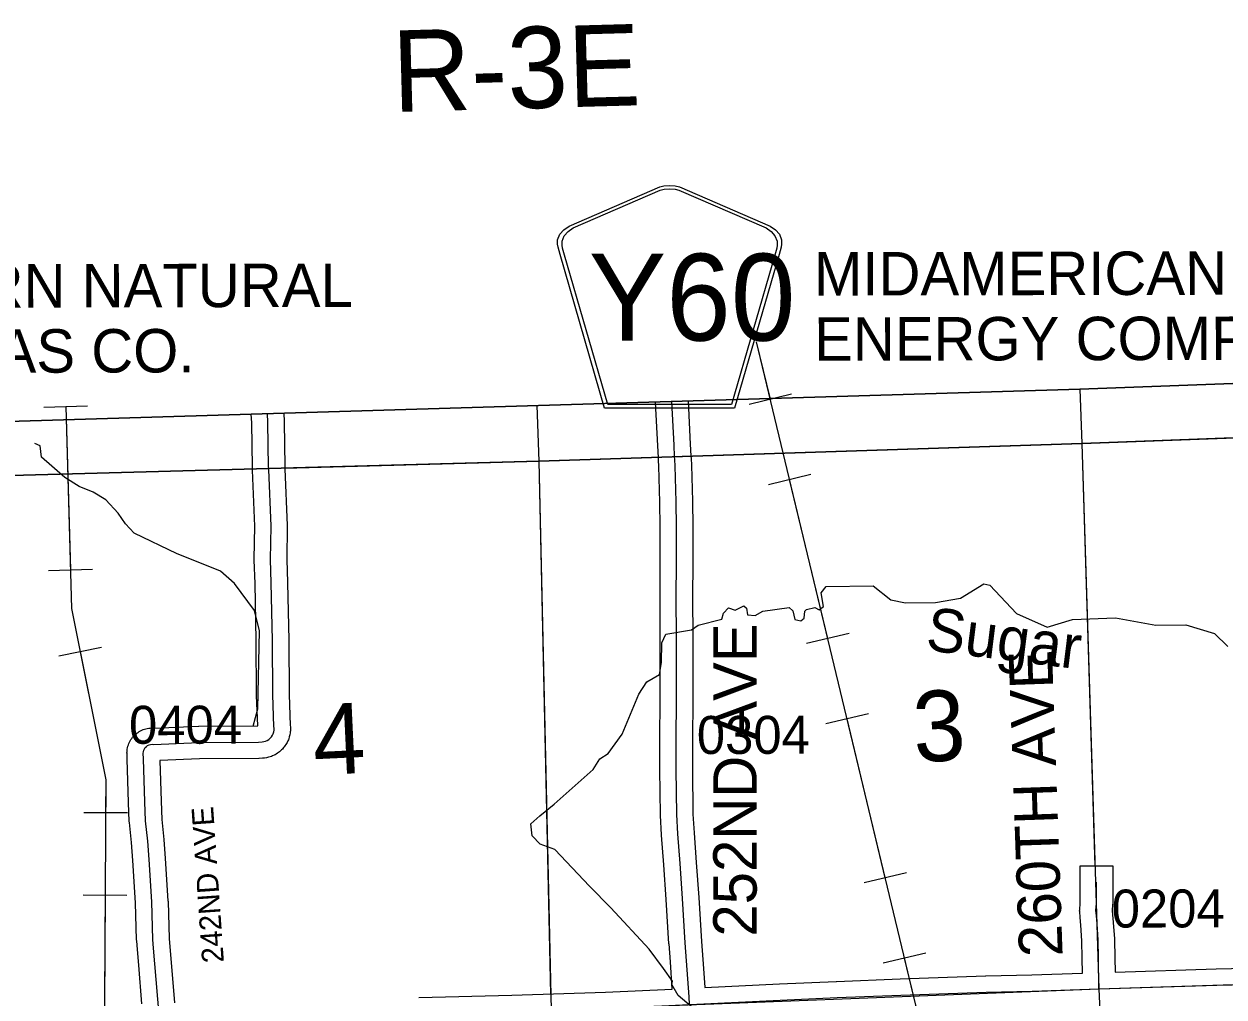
# Model space of a CAD drawing. Extents: x 128.7 to 185.5, y -21.4 to 12.6.
# Drawn here: x 147.811 to 150.021, y 3.79 to 5.582 of the extents above; entities that cross this region are included whole.
import ezdxf

# ---------------------------------------------------------------- set-up
doc = ezdxf.new("R2010")
doc.units = 0
for name, color, linetype in [('tdCoClipBndry', 7, 'Continuous'), ('tdCoCoBndry', 7, 'Continuous'), ('tdCoCoBndryPart', 7, 'Continuous'), ('tdCoHydroRiver', 7, 'Continuous'), ('tdCoHydroTxtLg', 7, 'Continuous'), ('tdCoPipe', 7, 'Continuous'), ('tdCoPipeTxt', 7, 'Continuous'), ('tdCoSecRdNmbr', 7, 'Continuous'), ('tdCoSecRdTxt', 7, 'Continuous'), ('tdCoSecRteBand', 7, 'Continuous'), ('tdCoSecRteCL', 7, 'Continuous'), ('tdCoSectLine', 7, 'Continuous'), ('tdCoSectLinePart', 7, 'Continuous'), ('tdCoSectNmbr', 7, 'Continuous'), ('tdCoShieldCoRteHrd', 7, 'Continuous'), ('tdCoSurfConc', 7, 'Continuous'), ('tdCoSurfGravel', 7, 'Continuous'), ('tdCoTwpBndryShd', 7, 'Continuous'), ('tdCoTwpRngTxt', 7, 'Continuous')]:
    doc.layers.add(name, color=color, linetype=linetype)

msp = doc.modelspace()

# ---------------------------------------------------------------- linework, layer by layer
at = {"layer": 'tdCoClipBndry'}
msp.add_lwpolyline([(134.0612, -7.7025), (133.8962, -2.6807), (133.6887, 4.3446), (133.6938, 4.3792), (133.7053, 4.4028), (133.7226, 4.4226), (133.7445, 4.4372), (133.7868, 4.4475), (134.771, 4.4649), (135.7559, 4.4935), (136.7866, 4.5129), (139.7725, 4.5879), (146.7594, 4.806), (147.7608, 4.8492), (149.7557, 4.9088), (150.75, 4.946), (153.7332, 5.0633)], dxfattribs=at)
at = {"layer": 'tdCoCoBndry'}
for p, q in [((149.7594, 4.8089), (150.7542, 4.8461)), ((150.7542, 4.8461), (149.7594, 4.8089)), ((148.7592, 4.7767), (149.7594, 4.8089)), ((149.7594, 4.8089), (148.7592, 4.7767)), ((147.7642, 4.7493), (148.7592, 4.7767)), ((148.7592, 4.7767), (147.7642, 4.7493))]:
    msp.add_line(p, q, dxfattribs=at)
for points in [[(153.7332, 5.0633), (150.75, 4.946), (149.7557, 4.9088), (147.7608, 4.8492), (146.7594, 4.806), (139.7725, 4.5879), (136.7866, 4.5129)], [(136.7888, 4.4129), (137.7724, 4.4375), (137.7858, 4.438), (138.7769, 4.4617), (139.7753, 4.488), (140.7687, 4.5163), (141.7663, 4.5476), (142.7677, 4.58), (143.7742, 4.6139), (144.7719, 4.6433), (145.7753, 4.6779), (146.7631, 4.7061), (147.7638, 4.7493), (148.7588, 4.7767), (149.759, 4.8089), (150.7538, 4.8461), (150.7626, 4.8466), (151.7683, 4.8866), (152.7453, 4.9271), (153.73, 4.9634)], [(136.7891, 4.4129), (137.7728, 4.4375), (137.7862, 4.438), (138.7773, 4.4617), (139.7757, 4.488), (140.769, 4.5163), (141.7667, 4.5476), (142.7681, 4.58), (143.7746, 4.6139), (144.7722, 4.6433), (145.7757, 4.6779), (146.7635, 4.7061), (147.7642, 4.7493), (148.7592, 4.7767), (149.7594, 4.8089), (150.7542, 4.8461), (150.7629, 4.8466), (151.7687, 4.8866), (152.7457, 4.9271), (153.7304, 4.9634)], [(136.7891, 4.4129), (137.7728, 4.4375), (137.7862, 4.438), (138.7773, 4.4617), (139.7757, 4.488), (140.769, 4.5163), (141.7667, 4.5476), (142.7681, 4.58), (143.7746, 4.6139), (144.7722, 4.6433), (145.7757, 4.6779), (146.7635, 4.7061), (147.7642, 4.7493), (148.7592, 4.7767), (149.7594, 4.8089), (150.7542, 4.8461), (150.7629, 4.8466), (151.7687, 4.8866), (152.7457, 4.9271), (153.7304, 4.9634)]]:
    msp.add_lwpolyline(points, dxfattribs=at)
at = {"layer": 'tdCoCoBndryPart'}
for points in [[(149.0389, 4.7857), (149.759, 4.8089), (150.2358, 4.8268)], [(148.2912, 4.7638), (148.7588, 4.7767), (148.9789, 4.7838)], [(147.3935, 4.7333), (147.7638, 4.7493), (148.2312, 4.7622)]]:
    msp.add_lwpolyline(points, dxfattribs=at)
at = {"layer": 'tdCoHydroRiver'}
for points in [[(148.233, 4.2885), (148.2414, 4.3203), (148.2444, 4.4641), (148.2352, 4.5017), (148.1988, 4.551), (148.1728, 4.5738), (148.144, 4.5854), (148.0928, 4.6058), (148.0141, 4.6441), (147.9977, 4.6609), (147.9844, 4.681), (147.9615, 4.7055), (147.9386, 4.7193), (147.9126, 4.7298), (147.8864, 4.7467), (147.8434, 4.7839), (147.841, 4.8045), (147.8312, 4.8091)], [(149.0514, 3.7623), (149.0156, 3.7926), (149.0039, 3.8127), (149.0053, 3.8191), (148.9887, 3.8422), (148.9622, 3.8776), (148.8917, 3.9542), (148.8525, 3.9939), (148.7886, 4.0612), (148.7614, 4.0713), (148.7467, 4.0866), (148.7444, 4.1086), (148.7612, 4.1234), (148.7873, 4.1448), (148.8593, 4.2088), (148.8713, 4.2282), (148.8868, 4.2382), (148.9124, 4.2738), (148.943, 4.3474), (148.958, 4.3701), (148.9813, 4.3835), (148.9852, 4.4057), (148.9856, 4.442), (148.9929, 4.4581), (149.04, 4.466), (149.0524, 4.4743), (149.0962, 4.4853), (149.099, 4.4964), (149.1081, 4.5062), (149.1209, 4.5019), (149.1364, 4.5103), (149.1413, 4.5058), (149.1433, 4.4932), (149.1575, 4.4921), (149.1715, 4.5005), (149.2202, 4.5069), (149.2267, 4.5008), (149.2304, 4.4851), (149.2416, 4.4824), (149.2477, 4.4873), (149.2488, 4.5), (149.2519, 4.5032), (149.2676, 4.5069), (149.2756, 4.5025), (149.2833, 4.509), (149.2793, 4.5342), (149.2883, 4.5455), (149.3751, 4.5469), (149.4076, 4.5212), (149.4346, 4.5158), (149.4898, 4.5161), (149.5354, 4.524), (149.5787, 4.5507), (149.5898, 4.5479), (149.6389, 4.4959), (149.695, 4.471), (149.7419, 4.4852), (149.8208, 4.4879), (149.8954, 4.4747), (149.9507, 4.475), (150.0033, 4.4594), (150.0278, 4.435)]]:
    msp.add_lwpolyline(points, dxfattribs=at)
at = {"layer": 'tdCoPipe'}
for p, q in [((149.2247, 4.8999), (149.1464, 4.8811)), ((147.8475, 4.8762), (147.928, 4.8786)), ((149.2602, 4.7521), (149.1818, 4.7332)), ((147.8563, 4.5752), (147.9369, 4.5776)), ((149.3305, 4.4593), (149.2522, 4.4405)), ((147.875, 4.418), (147.9539, 4.4337)), ((149.366, 4.3114), (149.2876, 4.2926)), ((147.9209, 4.1296), (148.0015, 4.1292)), ((149.4363, 4.0186), (149.3581, 3.9998)), ((147.92, 3.9776), (148.0005, 3.9771)), ((149.4718, 3.8707), (149.3934, 3.8519))]:
    msp.add_line(p, q, dxfattribs=at)
for points in [[(153.2907, -13.3487), (153.1504, -13.0403), (153.08, -11.9742), (153.9221, -10.7441), (153.8422, -9.1961), (152.4885, -6.1792), (152.255, -4.5804), (152.0586, -4.5041), (150.9187, -1.6917), (149.9982, 2.3236), (149.759, 2.5022), (149.1601, 4.9961)], [(149.1855, 4.8905), (149.1601, 4.9961)], [(147.8878, 4.8774), (147.8987, 4.5052), (147.9615, 4.1897), (147.957, 3.3831), (148.1979, 2.8974), (148.4096, 2.0269), (148.5189, 1.6067), (148.6284, 1.2813), (148.7667, 0.7397)], [(147.8878, 4.8774), (147.8966, 4.5764)], [(149.2913, 4.4498), (149.221, 4.7426)], [(147.9145, 4.4259), (147.9615, 4.1897), (147.9612, 4.1294)], [(149.3971, 4.0092), (149.3268, 4.302)], [(147.9603, 3.9773), (147.9586, 3.6762)], [(149.503, 3.5685), (149.4326, 3.8613)]]:
    msp.add_lwpolyline(points, dxfattribs=at)
at = {"layer": 'tdCoSecRteBand'}
for points in [[(148.5384, 3.7887), (148.7094, 3.7931), (148.8817, 3.7983), (149.0046, 3.8044), (149.0013, 3.8544), (148.9989, 3.8873), (148.9988, 3.8875), (148.9988, 3.8876), (148.9937, 3.9692), (148.9892, 4.0331), (148.9851, 4.0877), (148.985, 4.088), (148.985, 4.0884), (148.983, 4.1239), (148.983, 4.1245), (148.983, 4.1252), (148.982, 4.2085), (148.982, 4.2086), (148.982, 4.2087), (148.9818, 4.259), (148.9818, 4.2593), (148.9818, 4.2595), (148.9827, 4.342), (148.9827, 4.3997), (148.9825, 4.4452), (148.9825, 4.4453), (148.9825, 4.4453), (148.9823, 4.5321), (148.9823, 4.5323), (148.9823, 4.5325), (148.9827, 4.5834), (148.9827, 4.6555), (148.982, 4.7012), (148.9801, 4.767), (148.9795, 4.7776), (148.9792, 4.7832), (148.9781, 4.8046), (148.9781, 4.8046), (148.9781, 4.8047), (148.9742, 4.8851), (148.9741, 4.8852), (148.9741, 4.8852), (148.9741, 4.8855)], [(149.0341, 4.8873), (149.038, 4.8077), (149.0391, 4.7863), (149.0394, 4.7807), (149.04, 4.7697), (149.04, 4.7694), (149.04, 4.7691), (149.042, 4.7027), (149.042, 4.7025), (149.042, 4.7023), (149.0427, 4.6562), (149.0427, 4.656), (149.0427, 4.6557), (149.0427, 4.5832), (149.0427, 4.5831), (149.0427, 4.5829), (149.0423, 4.5321), (149.0425, 4.4455), (149.0427, 4.3999), (149.0427, 4.3998), (149.0427, 4.3998), (149.0427, 4.3418), (149.0427, 4.3416), (149.0427, 4.3414), (149.0418, 4.2591), (149.042, 4.2091), (149.043, 4.1265), (149.0449, 4.092), (149.0491, 4.0376), (149.0491, 4.0375), (149.0491, 4.0373), (149.0535, 3.9732), (149.0535, 3.9731), (149.0535, 3.9731), (149.0587, 3.8916), (149.0612, 3.8587), (149.0612, 3.8586), (149.0612, 3.8585), (149.0646, 3.8075), (149.0648, 3.8075), (149.0648, 3.8074), (149.0649, 3.8074), (149.0649, 3.8074), (149.2023, 3.8138), (149.2024, 3.8138), (149.2024, 3.8138), (149.3069, 3.8185), (149.3071, 3.8185), (149.3072, 3.8185), (149.4248, 3.8229), (149.4248, 3.8229), (149.4248, 3.8229), (149.5819, 3.8286), (149.5822, 3.8286), (149.5824, 3.8286), (149.6668, 3.8303), (149.7595, 3.8335), (149.7603, 3.8336), (149.76, 3.861), (149.7593, 3.8933), (149.7572, 3.9222), (149.756, 3.9363), (149.756, 3.9365), (149.7559, 3.9367), (149.7552, 3.9465), (149.755, 3.9485), (149.7552, 3.9505), (149.7559, 3.9625), (149.7559, 3.9865), (149.7559, 4.0013), (149.7559, 4.0313), (149.8159, 4.0313), (149.8159, 4.0013), (149.8159, 3.9865), (149.8159, 3.9616), (149.8159, 3.9607), (149.8158, 3.9599), (149.8152, 3.949), (149.8158, 3.9413), (149.817, 3.9272), (149.817, 3.927), (149.817, 3.9268), (149.8192, 3.897), (149.8193, 3.8962), (149.8193, 3.8954), (149.82, 3.8621), (149.82, 3.8619), (149.82, 3.8617), (149.8202, 3.8356), (150.0065, 3.8414), (150.0066, 3.8414), (150.0067, 3.8414), (150.1193, 3.8441)], [(148.028, 3.7771), (148.0222, 3.8481), (148.0197, 3.8769), (148.0197, 3.877), (148.0197, 3.8772), (148.0185, 3.8934), (148.0184, 3.8941), (148.0184, 3.8947), (148.0162, 3.9633), (148.0113, 4.0409), (148.0089, 4.0741), (148.005, 4.1113), (148.0049, 4.1122), (148.0049, 4.1132), (148.0034, 4.1477), (148.0034, 4.1479), (148.0034, 4.148), (148.0009, 4.2277), (148.0009, 4.2278), (148.0009, 4.2279), (148.0007, 4.2377), (148.0006, 4.2393), (148.0007, 4.2409), (148.001, 4.2437), (148.0012, 4.2463), (148.0018, 4.2488), (148.0025, 4.2516), (148.0032, 4.2541), (148.0042, 4.2564), (148.0054, 4.259), (148.0065, 4.2614), (148.0079, 4.2636), (148.0095, 4.2659), (148.011, 4.2681), (148.0128, 4.2699), (148.0148, 4.272), (148.0166, 4.2738), (148.0187, 4.2754), (148.021, 4.277), (148.0231, 4.2786), (148.0254, 4.2797), (148.028, 4.281), (148.0303, 4.2821), (148.0328, 4.2828), (148.0355, 4.2836), (148.038, 4.2844), (148.0406, 4.2847), (148.0434, 4.285), (148.046, 4.2853), (148.0486, 4.2851), (148.05, 4.285), (148.1323, 4.2882), (148.1328, 4.2882), (148.1332, 4.2882), (148.2413, 4.2892), (148.2394, 4.345), (148.2394, 4.3454), (148.2394, 4.3457), (148.2384, 4.446), (148.2364, 4.5514), (148.2349, 4.5943), (148.2349, 4.5951), (148.2349, 4.5958), (148.2359, 4.6566), (148.2317, 4.7598), (148.2316, 4.7618), (148.2315, 4.7645), (148.2315, 4.7649), (148.2315, 4.7653), (148.2303, 4.8468), (148.2293, 4.8632)], [(148.2893, 4.865), (148.2902, 4.8496), (148.2902, 4.849), (148.2902, 4.8483), (148.2915, 4.7666), (148.2916, 4.7642), (148.2916, 4.7622), (148.2959, 4.6582), (148.2959, 4.6574), (148.2959, 4.6565), (148.2949, 4.5956), (148.2964, 4.5532), (148.2964, 4.553), (148.2964, 4.5527), (148.2984, 4.4469), (148.2984, 4.4468), (148.2984, 4.4467), (148.2994, 4.3467), (148.3013, 4.2898), (148.3015, 4.2875), (148.3017, 4.2854), (148.3017, 4.2833), (148.3015, 4.28), (148.3014, 4.2779), (148.3011, 4.2759), (148.3005, 4.2726), (148.3001, 4.2705), (148.2995, 4.2686), (148.2985, 4.2654), (148.2978, 4.2634), (148.2969, 4.2615), (148.2954, 4.2585), (148.2945, 4.2566), (148.2934, 4.2549), (148.2915, 4.2521), (148.2904, 4.2504), (148.289, 4.2489), (148.2868, 4.2464), (148.2854, 4.2448), (148.2838, 4.2435), (148.2813, 4.2413), (148.2797, 4.2399), (148.2779, 4.2388), (148.2751, 4.237), (148.2734, 4.2359), (148.2715, 4.2351), (148.2684, 4.2337), (148.2665, 4.2328), (148.2645, 4.2322), (148.2613, 4.2312), (148.2594, 4.2306), (148.2573, 4.2303), (148.254, 4.2298), (148.2523, 4.2295), (148.2505, 4.2295), (148.2441, 4.2292), (148.2437, 4.2292), (148.2433, 4.2292), (148.1342, 4.2282), (148.061, 4.2254), (148.0633, 4.1501), (148.0648, 4.1167), (148.0686, 4.0798), (148.0687, 4.0794), (148.0687, 4.0789), (148.0712, 4.0451), (148.0712, 4.045), (148.0712, 4.0448), (148.0761, 3.9666), (148.0762, 3.9662), (148.0762, 3.9657), (148.0784, 3.8973), (148.0795, 3.8818), (148.082, 3.8531), (148.082, 3.8531), (148.082, 3.853), (148.088, 3.7792)]]:
    msp.add_lwpolyline(points, dxfattribs=at)
at = {"layer": 'tdCoSecRteCL'}
for points in [[(149.0364, 3.776), (149.0357, 3.7897), (149.0312, 3.8565), (149.0288, 3.8895), (149.0236, 3.9712), (149.0192, 4.0353), (149.015, 4.09), (149.013, 4.1255), (149.012, 4.2089), (149.0118, 4.2592), (149.0127, 4.3418), (149.0127, 4.3998), (149.0125, 4.4454), (149.0123, 4.5322), (149.0127, 4.5832), (149.0127, 4.6557), (149.012, 4.7018), (149.01, 4.7682), (149.0095, 4.7792), (149.0092, 4.7848), (149.0081, 4.8062), (149.0041, 4.8864)], [(148.0598, 3.7571), (148.0521, 3.8506), (148.0496, 3.8794), (148.0484, 3.8957), (148.0462, 3.9648), (148.0413, 4.0429), (148.0388, 4.0767), (148.0348, 4.1144), (148.0334, 4.149), (148.0309, 4.2286), (148.0307, 4.2385), (148.0309, 4.2413), (148.0316, 4.2441), (148.0328, 4.2467), (148.0344, 4.2491), (148.0364, 4.2511), (148.0387, 4.2528), (148.0412, 4.2541), (148.044, 4.2549), (148.0468, 4.2552), (148.0496, 4.255), (148.1335, 4.2582), (148.243, 4.2592), (148.2494, 4.2595), (148.2527, 4.26), (148.2559, 4.2609), (148.259, 4.2623), (148.2618, 4.2641), (148.2644, 4.2663), (148.2666, 4.2688), (148.2685, 4.2716), (148.2699, 4.2746), (148.271, 4.2778), (148.2715, 4.2811), (148.2717, 4.2845), (148.2713, 4.2878), (148.2694, 4.346), (148.2684, 4.4464), (148.2664, 4.5522), (148.2649, 4.5953), (148.2659, 4.657), (148.2617, 4.761), (148.2616, 4.763), (148.2615, 4.7657), (148.2602, 4.8479), (148.2593, 4.8641)], [(149.7905, 3.8046), (149.79, 3.8615), (149.7893, 3.8948), (149.7871, 3.9246), (149.7859, 3.9389), (149.7851, 3.9488), (149.7859, 3.9616), (149.7859, 3.9865), (149.7859, 4.0013)], [(149.0364, 3.776), (149.0501, 3.7767), (149.2037, 3.7838), (149.3083, 3.7885), (149.4259, 3.7929), (149.583, 3.7986), (149.6676, 3.8003), (149.7905, 3.8046)], [(149.7905, 3.8046), (149.8106, 3.8053), (150.0074, 3.8114), (150.1201, 3.8141), (150.2516, 3.8183), (150.2901, 3.8197)]]:
    msp.add_lwpolyline(points, dxfattribs=at)
at = {"layer": 'tdCoSectLine'}
for points in [[(149.7554, 4.9088), (149.759, 4.8089)], [(148.7552, 4.8789), (148.7588, 4.7767)], [(149.759, 4.8089), (150.7538, 4.8461)], [(148.7588, 4.7767), (149.759, 4.8089)], [(149.759, 4.8089), (149.7901, 3.8046)], [(147.7638, 4.7493), (148.7588, 4.7767)], [(148.7588, 4.7767), (148.7815, 3.7652)], [(149.7901, 3.8046), (150.7826, 3.8367)], [(148.7815, 3.7652), (149.7901, 3.8046)], [(149.7901, 3.8046), (149.8352, 2.8073)]]:
    msp.add_lwpolyline(points, dxfattribs=at)
at = {"layer": 'tdCoSectLinePart'}
for points in [[(149.7554, 4.9088), (149.759, 4.8089)], [(148.7552, 4.8789), (148.7588, 4.7767)], [(149.759, 4.8089), (150.2358, 4.8268)], [(149.0389, 4.7857), (149.759, 4.8089)], [(149.759, 4.8089), (149.7831, 4.0313)], [(148.2912, 4.7638), (148.7588, 4.7767)], [(148.7588, 4.7767), (148.9789, 4.7838)], [(148.7588, 4.7767), (148.7808, 3.7952)], [(147.7638, 4.7493), (148.2312, 4.7622)]]:
    msp.add_lwpolyline(points, dxfattribs=at)
at = {"layer": 'tdCoShieldCoRteHrd'}
for points in [[(148.8802, 4.8742), (148.7982, 5.1571), (148.7944, 5.1703), (148.7936, 5.1762), (148.7936, 5.184), (148.7979, 5.1943), (148.8051, 5.2028), (148.8147, 5.2095), (148.982, 5.2818), (148.9895, 5.2835), (148.9999, 5.2844), (149.0104, 5.2835), (149.0179, 5.2818), (149.1852, 5.2095), (149.1947, 5.2028), (149.202, 5.1943), (149.2062, 5.184), (149.2062, 5.1762), (149.2055, 5.1703), (149.2016, 5.1571), (149.1197, 4.8742)], [(148.886, 4.8806), (148.8063, 5.1558), (148.8026, 5.1685), (148.8019, 5.1741), (148.8019, 5.1816), (148.806, 5.1915), (148.8129, 5.1997), (148.8221, 5.2061), (148.9827, 5.2755), (148.9899, 5.2771), (148.9999, 5.278), (149.0099, 5.2771), (149.0172, 5.2755), (149.1777, 5.2061), (149.1869, 5.1997), (149.1939, 5.1915), (149.198, 5.1816), (149.198, 5.1741), (149.1973, 5.1685), (149.1936, 5.1558), (149.1138, 4.8806)]]:
    msp.add_lwpolyline(points, close=True, dxfattribs=at)
at = {"layer": 'tdCoSurfConc'}
msp.add_lwpolyline([(149.0357, 3.7897), (149.0312, 3.8565), (149.0288, 3.8895), (149.0236, 3.9712), (149.0192, 4.0353), (149.015, 4.09), (149.013, 4.1255), (149.012, 4.2089), (149.0118, 4.2592), (149.0127, 4.3418), (149.0127, 4.3998), (149.0125, 4.4454), (149.0123, 4.5322), (149.0127, 4.5832), (149.0127, 4.6557), (149.012, 4.7018), (149.01, 4.7682), (149.0095, 4.7792), (149.0092, 4.7848), (149.0081, 4.8062), (149.0041, 4.8864)], dxfattribs=at)
at = {"layer": 'tdCoSurfGravel'}
for points in [[(148.2616, 4.763), (148.2615, 4.7657), (148.2602, 4.8479), (148.2593, 4.8641)], [(148.0598, 3.7571), (148.0521, 3.8506), (148.0496, 3.8794), (148.0484, 3.8957), (148.0462, 3.9648), (148.0413, 4.0429), (148.0388, 4.0767), (148.0348, 4.1144), (148.0334, 4.149), (148.0309, 4.2286), (148.0307, 4.2385), (148.0309, 4.2413), (148.0316, 4.2441), (148.0328, 4.2467), (148.0344, 4.2491), (148.0364, 4.2511), (148.0387, 4.2528), (148.0412, 4.2541), (148.044, 4.2549), (148.0468, 4.2552), (148.0496, 4.255), (148.1335, 4.2582), (148.243, 4.2592), (148.2494, 4.2595), (148.2527, 4.26), (148.2559, 4.2609), (148.259, 4.2623), (148.2618, 4.2641), (148.2644, 4.2663), (148.2666, 4.2688), (148.2685, 4.2716), (148.2699, 4.2746), (148.271, 4.2778), (148.2715, 4.2811), (148.2717, 4.2845), (148.2713, 4.2878), (148.2694, 4.346), (148.2684, 4.4464), (148.2664, 4.5522), (148.2649, 4.5953), (148.2659, 4.657), (148.2617, 4.761), (148.2616, 4.763)], [(149.7905, 3.8046), (149.79, 3.8615), (149.7893, 3.8948), (149.7871, 3.9246), (149.7859, 3.9389), (149.7851, 3.9488), (149.7859, 3.9616), (149.7859, 3.9865), (149.7859, 4.0013)], [(147.7924, 3.7404), (147.928, 3.7449), (148.0284, 3.7471), (148.0601, 3.748), (148.0982, 3.749), (148.3105, 3.7542), (148.4134, 3.756), (148.5391, 3.7587), (148.7103, 3.7631), (148.8829, 3.7683), (149.0364, 3.776), (149.0501, 3.7767), (149.2037, 3.7838), (149.3083, 3.7885), (149.4259, 3.7929), (149.583, 3.7986), (149.6676, 3.8003), (149.7905, 3.8046), (149.8106, 3.8053), (150.0074, 3.8114), (150.1201, 3.8141)]]:
    msp.add_lwpolyline(points, dxfattribs=at)
at = {"layer": 'tdCoTwpBndryShd'}
msp.add_lwpolyline([(153.73, 4.9634), (152.7453, 4.9271), (151.7683, 4.8866), (150.7626, 4.8466), (150.7538, 4.8461), (149.759, 4.8089), (148.7588, 4.7767), (147.7638, 4.7493), (146.7631, 4.7061), (145.7753, 4.6779), (144.7719, 4.6433), (143.7742, 4.6139), (142.7677, 4.58), (141.7663, 4.5476), (140.7687, 4.5163), (139.7753, 4.488), (138.7769, 4.4617), (137.7858, 4.438), (137.7724, 4.4375), (136.7888, 4.4129)], dxfattribs=at)

# ---------------------------------------------------------------- texts
at = {"layer": 'tdCoHydroTxtLg'}
msp.add_text('Sugar', height=0.08, rotation=352.8183, dxfattribs=at).set_placement((149.4697, 4.4288))
at = {"layer": 'tdCoPipeTxt'}
for s, rotation, p in [('MIDAMERICAN', 0.1129, (149.2658, 5.0814)), ('NORTHERN NATURAL', 0.1124, (147.2813, 5.0583)), ('ENERGY COMPANY', 0.1129, (149.2661, 4.9614)), ('GAS CO.', 0.1124, (147.6792, 4.9391))]:
    msp.add_text(s, height=0.08, rotation=rotation, dxfattribs=at).set_placement(p)
at = {"layer": 'tdCoSecRdNmbr'}
for s, rotation, p in [('0404', 0.1126, (148.0044, 4.2559)), ('0304', 0.1134, (149.0501, 4.2372)), ('0204', 0.114, (149.8141, 3.9175))]:
    msp.add_text(s, height=0.07, rotation=rotation, dxfattribs=at).set_placement(p)
at = {"layer": 'tdCoSecRdTxt'}
for s, height, rotation, p in [('252ND AVE', 0.08, 90, (149.1603, 3.9009)), ('260TH AVE', 0.08, 92, (149.7238, 3.865)), ('242ND AVE', 0.04, 93.9767, (148.1792, 3.8538))]:
    msp.add_text(s, height=height, rotation=rotation, dxfattribs=at).set_placement(p)
at = {"layer": 'tdCoSectNmbr'}
for s, rotation, p in [('3', 2.666, (149.4507, 4.222)), ('4', 2.6652, (148.3455, 4.1981))]:
    msp.add_text(s, height=0.13, rotation=rotation, dxfattribs=at).set_placement(p)
at = {"layer": 'tdCoShieldCoRteHrd'}
msp.add_text('Y60', height=0.16, dxfattribs=at).set_placement((148.851, 4.9985))
at = {"layer": 'tdCoTwpRngTxt'}
msp.add_text('R-3E', height=0.15, rotation=1.5814, dxfattribs=at).set_placement((148.4911, 5.4194))

doc.saveas('drawing.dxf')
